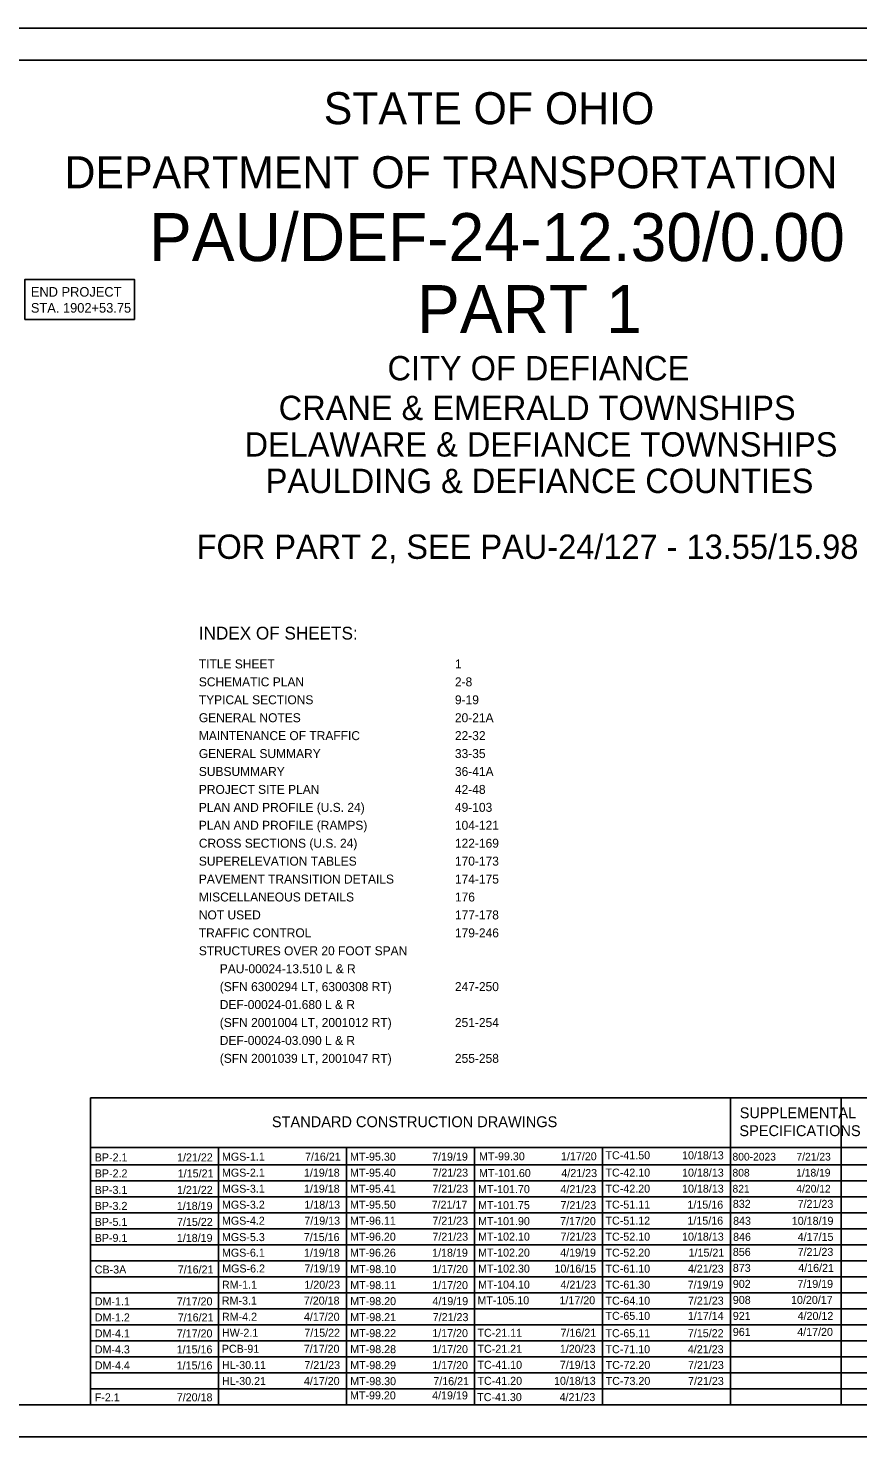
# Model space of a CAD drawing. Extents: x 2.1 to 73.9, y 4 to 26.
# Drawn here: x 49.04 to 62, y 4.01 to 26.01 of the extents above; entities that cross this region are included whole.
import ezdxf

# ---------------------------------------------------------------- set-up
doc = ezdxf.new("R2010")
doc.units = 0
for name, color, linetype in [('Default', 7, 'Continuous'), ('SH_Border', 7, 'Continuous'), ('SH_Cut_Line', 7, 'Continuous'), ('SH_Data', 7, 'Continuous'), ('SH_Text', 7, 'Continuous')]:
    doc.layers.add(name, color=color, linetype=linetype)

msp = doc.modelspace()

# ---------------------------------------------------------------- linework, layer by layer
at = {"layer": 'SH_Border'}
msp.add_lwpolyline([(41.359, 25.505), (73.359, 25.505), (73.359, 4.505), (41.359, 4.505)], close=True, dxfattribs=at)
at = {"layer": 'SH_Cut_Line'}
msp.add_lwpolyline([(39.859, 4.005), (73.859, 4.005), (73.859, 26.005), (39.859, 26.005)], close=True, dxfattribs=at)
at = {"layer": 'SH_Data'}
for p, q in [((50.009, 9.297), (63.459, 9.297)), ((50.009, 4.505), (50.009, 9.297)), ((60.009, 4.505), (60.009, 9.297)), ((61.734, 4.505), (61.734, 9.297)), ((50.009, 8.526), (63.459, 8.526)), ((52.009, 4.505), (52.009, 8.526)), ((54.009, 4.505), (54.009, 8.526)), ((56.009, 4.505), (56.009, 8.526)), ((58.009, 4.505), (58.009, 8.526)), ((50.009, 8.255), (63.459, 8.255)), ((50.009, 8.005), (63.459, 8.005)), ((50.009, 7.755), (63.459, 7.755)), ((50.009, 7.505), (63.459, 7.505)), ((50.009, 7.255), (63.459, 7.255)), ((50.009, 7.005), (63.459, 7.005)), ((50.009, 6.755), (63.459, 6.755)), ((50.009, 6.505), (63.459, 6.505)), ((50.009, 6.255), (63.459, 6.255)), ((50.009, 6.005), (63.459, 6.005)), ((50.009, 5.755), (63.459, 5.755)), ((50.009, 5.505), (63.459, 5.505)), ((50.009, 5.255), (63.459, 5.255)), ((50.009, 5.005), (63.459, 5.005)), ((50.009, 4.755), (63.459, 4.755))]:
    msp.add_line(p, q, dxfattribs=at)
at = {"layer": 'SH_Text'}
msp.add_lwpolyline([(50.696, 21.457), (48.986, 21.457), (48.986, 22.081), (50.696, 22.081)], close=True, dxfattribs=at)

# ---------------------------------------------------------------- texts
at = {"layer": 'Default'}
for s, p in [('BP-2.1', (50.077, 8.307)), ('1/21/22', (51.363, 8.307)), ('MGS-1.1', (52.064, 8.318)), ('7/16/21', (53.361, 8.318)), ('MT-95.30', (54.064, 8.318)), ('7/19/19', (55.347, 8.318)), ('MT-99.30', (56.079, 8.324)), ('1/17/20', (57.36, 8.324)), ('TC-41.50', (58.055, 8.34)), ('10/18/13', (59.251, 8.34)), ('BP-2.2', (50.077, 8.057)), ('1/15/21', (51.374, 8.057)), ('MGS-2.1', (52.064, 8.068)), ('1/19/18', (53.345, 8.068)), ('MT-95.40', (54.064, 8.068)), ('7/21/23', (55.351, 8.068)), ('MT-101.60', (56.079, 8.062)), ('4/21/23', (57.366, 8.062)), ('TC-42.10', (58.055, 8.069)), ('10/18/13', (59.251, 8.069)), ('BP-3.1', (50.076, 7.799)), ('1/21/22', (51.362, 7.799)), ('MGS-3.1', (52.064, 7.818)), ('1/19/18', (53.345, 7.818)), ('MT-95.41', (54.064, 7.818)), ('7/21/23', (55.351, 7.818)), ('MT-101.70', (56.065, 7.811)), ('4/21/23', (57.352, 7.811)), ('TC-42.20', (58.055, 7.819)), ('10/18/13', (59.251, 7.819)), ('1/15/16', (59.335, 7.569)), ('832', (60.044, 7.581)), ('7/21/23', (61.056, 7.581)), ('BP-3.2', (50.076, 7.549)), ('1/18/19', (51.359, 7.549)), ('MGS-3.2', (52.064, 7.568)), ('1/18/13', (53.351, 7.568)), ('MT-95.50', (54.064, 7.568)), ('7/21/17', (55.339, 7.568)), ('MT-101.75', (56.065, 7.561)), ('7/21/23', (57.352, 7.561)), ('TC-51.11', (58.055, 7.569)), ('BP-5.1', (50.076, 7.299)), ('7/15/22', (51.362, 7.299)), ('MGS-4.2', (52.064, 7.318)), ('7/19/13', (53.351, 7.318)), ('MT-96.11', (54.064, 7.318)), ('7/21/23', (55.351, 7.318)), ('MT-101.90', (56.065, 7.311)), ('7/17/20', (57.346, 7.311)), ('TC-51.12', (58.055, 7.319)), ('1/15/16', (59.335, 7.319)), ('843', (60.048, 7.316)), ('10/18/19', (60.965, 7.316)), ('BP-9.1', (50.076, 7.049)), ('1/18/19', (51.359, 7.049)), ('MGS-5.3', (52.064, 7.062)), ('7/15/16', (53.343, 7.062)), ('MT-96.20', (54.064, 7.068)), ('7/21/23', (55.351, 7.068)), ('MT-102.10', (56.065, 7.07)), ('7/21/23', (57.352, 7.07)), ('TC-52.10', (58.055, 7.069)), ('10/18/13', (59.251, 7.069)), ('846', (60.048, 7.066)), ('4/17/15', (61.058, 7.066)), ('MGS-6.1', (52.064, 6.818)), ('1/19/18', (53.345, 6.818)), ('MT-96.26', (54.064, 6.818)), ('1/18/19', (55.347, 6.818)), ('MT-102.20', (56.065, 6.82)), ('4/19/19', (57.348, 6.82)), ('TC-52.20', (58.055, 6.819)), ('1/15/21', (59.353, 6.819)), ('856', (60.044, 6.831)), ('7/21/23', (61.056, 6.831)), ('CB-3A', (50.077, 6.556)), ('7/16/21', (51.374, 6.556)), ('MGS-6.2', (52.067, 6.572)), ('7/19/19', (53.351, 6.572)), ('MT-98.10', (54.068, 6.562)), ('1/17/20', (55.349, 6.562)), ('MT-102.30', (56.065, 6.57)), ('10/16/15', (57.258, 6.57)), ('TC-61.10', (58.055, 6.569)), ('4/21/23', (59.343, 6.569)), ('873', (60.044, 6.581)), ('4/16/21', (61.066, 6.581)), ('RM-1.1', (52.064, 6.318)), ('1/20/23', (53.351, 6.318)), ('MT-98.11', (54.068, 6.312)), ('1/17/20', (55.349, 6.312)), ('MT-104.10', (56.065, 6.32)), ('4/21/23', (57.352, 6.32)), ('TC-61.30', (58.055, 6.319)), ('7/19/19', (59.339, 6.319)), ('902', (60.044, 6.331)), ('7/19/19', (61.052, 6.331)), ('DM-1.1', (50.077, 6.058)), ('7/17/20', (51.358, 6.058)), ('RM-3.1', (52.062, 6.07)), ('7/20/18', (53.343, 6.07)), ('MT-98.20', (54.068, 6.062)), ('4/19/19', (55.352, 6.062)), ('MT-105.10', (56.055, 6.075)), ('1/17/20', (57.336, 6.075)), ('TC-64.10', (58.055, 6.069)), ('7/21/23', (59.343, 6.069)), ('908', (60.044, 6.081)), ('10/20/17', (60.953, 6.081)), ('RM-4.2', (52.064, 5.818)), ('4/17/20', (53.344, 5.818)), ('7/21/23', (55.356, 5.812)), ('TC-65.10', (58.055, 5.832)), ('1/17/14', (59.342, 5.832)), ('921', (60.044, 5.831)), ('4/20/12', (61.056, 5.831)), ('DM-1.2', (50.077, 5.808)), ('7/16/21', (51.374, 5.808)), ('MT-98.21', (54.068, 5.812)), ('DM-4.1', (50.077, 5.558)), ('7/17/20', (51.358, 5.558)), ('HW-2.1', (52.064, 5.568)), ('7/15/22', (53.35, 5.568)), ('MT-98.22', (54.068, 5.562)), ('1/17/20', (55.349, 5.562)), ('TC-21.11', (56.055, 5.567)), ('7/16/21', (57.352, 5.567)), ('TC-65.11', (58.055, 5.561)), ('7/15/22', (59.342, 5.561)), ('961', (60.044, 5.581)), ('4/17/20', (61.05, 5.581)), ('DM-4.3', (50.077, 5.308)), ('1/15/16', (51.357, 5.308)), ('PCB-91', (52.061, 5.318)), ('7/17/20', (53.342, 5.318)), ('MT-98.28', (54.068, 5.312)), ('1/17/20', (55.349, 5.312)), ('TC-21.21', (56.055, 5.317)), ('1/20/23', (57.342, 5.317)), ('TC-71.10', (58.055, 5.311)), ('4/21/23', (59.342, 5.311)), ('DM-4.4', (50.077, 5.058)), ('1/15/16', (51.357, 5.058)), ('HL-30.11', (52.064, 5.064)), ('7/21/23', (53.351, 5.064)), ('MT-98.29', (54.068, 5.062)), ('1/17/20', (55.349, 5.062)), ('TC-41.10', (56.055, 5.067)), ('7/19/13', (57.342, 5.067)), ('TC-72.20', (58.058, 5.065)), ('7/21/23', (59.345, 5.065)), ('HL-30.21', (52.064, 4.814)), ('4/17/20', (53.344, 4.814)), ('MT-98.30', (54.068, 4.812)), ('7/16/21', (55.365, 4.812)), ('TC-41.20', (56.055, 4.817)), ('10/18/13', (57.251, 4.817)), ('TC-73.20', (58.058, 4.815)), ('7/21/23', (59.345, 4.815)), ('F-2.1', (50.077, 4.56)), ('7/20/18', (51.358, 4.56)), ('MT-99.20', (54.064, 4.59)), ('4/19/19', (55.347, 4.59)), ('TC-41.30', (56.051, 4.563)), ('4/21/23', (57.338, 4.563))]:
    msp.add_text(s, height=0.125, dxfattribs=at).set_placement(p)
at = {"layer": 'SH_Text'}
for s, height, p in [('STATE OF OHIO', 0.5, (53.654, 24.505)), ('DEPARTMENT OF TRANSPORTATION', 0.5, (49.605, 23.505)), ('PAU/DEF-24-12.30/0.00 ', 0.75, (50.923, 22.367)), ('PART 1', 0.75, (55.11, 21.242)), ('CITY OF DEFIANCE', 0.38, (54.65, 20.505)), ('CRANE & EMERALD TOWNSHIPS', 0.38, (52.95, 19.885)), ('DELAWARE & DEFIANCE TOWNSHIPS', 0.38, (52.417, 19.315)), ('PAULDING & DEFIANCE COUNTIES', 0.38, (52.747, 18.745)), ('FOR PART 2, SEE PAU-24/127 - 13.55/15.98', 0.38, (51.668, 17.717)), ('INDEX OF SHEETS:', 0.2, (51.703, 16.457)), ('TITLE SHEET', 0.14, (51.703, 16.006)), ('1', 0.14, (55.703, 16.006)), ('SCHEMATIC PLAN', 0.14, (51.703, 15.726)), ('2-8', 0.14, (55.703, 15.726)), ('TYPICAL SECTIONS', 0.14, (51.703, 15.446)), ('9-19', 0.14, (55.703, 15.446)), ('GENERAL NOTES', 0.14, (51.703, 15.166)), ('20-21A', 0.14, (55.703, 15.166)), ('MAINTENANCE OF TRAFFIC', 0.14, (51.703, 14.886)), ('22-32', 0.14, (55.703, 14.886)), ('GENERAL SUMMARY', 0.14, (51.703, 14.606)), ('33-35', 0.14, (55.703, 14.606)), ('SUBSUMMARY', 0.14, (51.703, 14.326)), ('36-41A', 0.14, (55.703, 14.326)), ('PROJECT SITE PLAN', 0.14, (51.703, 14.046)), ('42-48', 0.14, (55.703, 14.046)), ('PLAN AND PROFILE (U.S. 24)', 0.14, (51.703, 13.766)), ('49-103', 0.14, (55.703, 13.766)), ('PLAN AND PROFILE (RAMPS)', 0.14, (51.703, 13.486)), ('104-121', 0.14, (55.703, 13.486)), ('CROSS SECTIONS (U.S. 24)', 0.14, (51.703, 13.206)), ('122-169', 0.14, (55.703, 13.206)), ('SUPERELEVATION TABLES', 0.14, (51.703, 12.926)), ('170-173', 0.14, (55.703, 12.926)), ('PAVEMENT TRANSITION DETAILS', 0.14, (51.703, 12.646)), ('174-175', 0.14, (55.703, 12.646)), ('MISCELLANEOUS DETAILS', 0.14, (51.703, 12.366)), ('176', 0.14, (55.703, 12.366)), ('NOT USED', 0.14, (51.703, 12.086)), ('177-178', 0.14, (55.703, 12.086)), ('TRAFFIC CONTROL', 0.14, (51.703, 11.806)), ('179-246', 0.14, (55.703, 11.806)), ('STRUCTURES OVER 20 FOOT SPAN', 0.14, (51.703, 11.526)), ('PAU-00024-13.510 L & R', 0.14, (52.03, 11.246)), ('(SFN 6300294 LT, 6300308 RT)', 0.14, (52.03, 10.966)), ('247-250', 0.14, (55.703, 10.966)), ('DEF-00024-01.680 L & R', 0.14, (52.03, 10.686)), ('(SFN 2001004 LT, 2001012 RT)', 0.14, (52.03, 10.406)), ('251-254', 0.14, (55.703, 10.406)), ('DEF-00024-03.090 L & R', 0.14, (52.03, 10.126)), ('(SFN 2001039 LT, 2001047 RT)', 0.14, (52.03, 9.846)), ('255-258', 0.14, (55.703, 9.846)), ('SUPPLEMENTAL', 0.17, (60.151, 8.981)), ('STANDARD CONSTRUCTION DRAWINGS', 0.17, (52.844, 8.841)), ('SPECIFICATIONS', 0.17, (60.146, 8.701)), ('800-2023', 0.12, (60.039, 8.32)), ('7/21/23', 0.12, (61.038, 8.32)), ('808', 0.12, (60.039, 8.07)), ('1/18/19', 0.12, (61.034, 8.07)), ('821', 0.12, (60.039, 7.82)), ('4/20/12', 0.12, (61.037, 7.82))]:
    msp.add_text(s, height=height, dxfattribs=at).set_placement(p)
for s, p in [('END PROJECT', (49.079, 21.812)), ('STA. 1902+53.75', (49.079, 21.562))]:
    msp.add_text(s, height=0.15, rotation=360, dxfattribs=at).set_placement(p)

doc.saveas('drawing.dxf')
